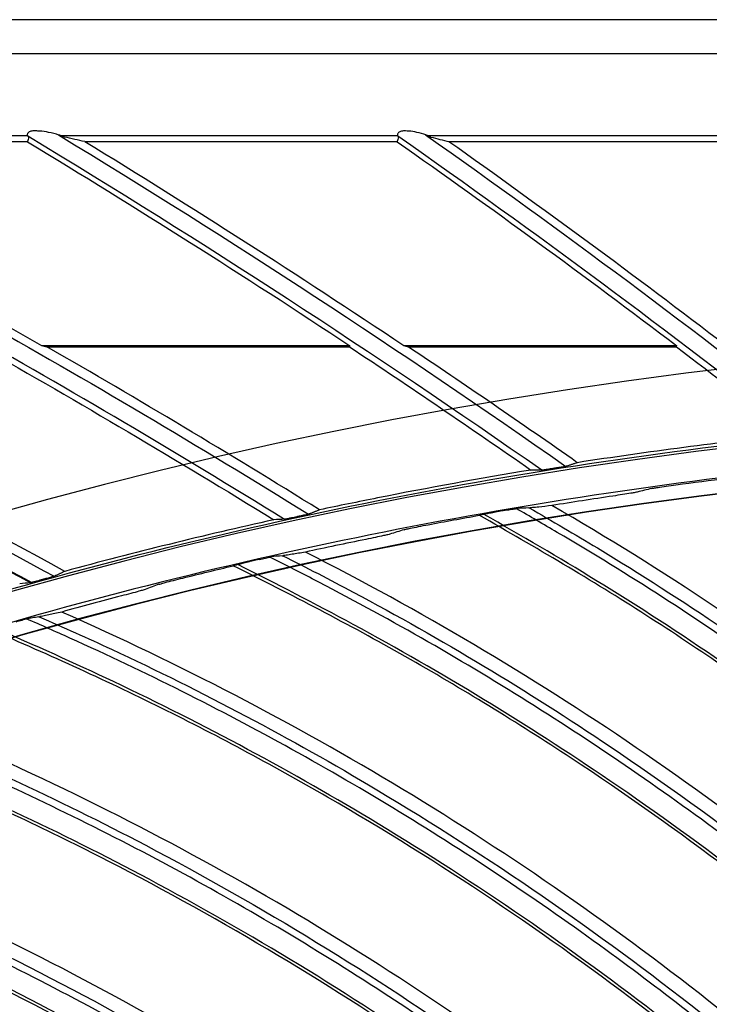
# Model space of a CAD drawing. Header units: centimetres. Extents: x 8435 to 34224, y 15581 to 23928.
# Tile 417 of 656: x 14703.72 to 14708.02, y 23653.4 to 23659.53. Entities that reach past the tile are written whole.
import ezdxf

# ---------------------------------------------------------------- set-up
doc = ezdxf.new("R2010")
doc.units = ezdxf.units.CM
doc.header["$LTSCALE"] = 0.2
doc.layers.add('1', color=7, linetype='Continuous', true_color=0xffffff)

# ---------------------------------------------------------------- blocks, each defined once
blk = doc.blocks.new('A$C992146fe')
at = {"layer": '1', "color": 0, "linetype": 'Continuous'}
for p, q in [((565.657, 389.379), (515.657, 389.379)), ((515.657, 388.956), (617.657, 388.956)), ((550.939, 387.932), (546.098, 387.932)), ((546.44, 387.859), (550.936, 387.859)), ((555.551, 387.932), (551.357, 387.932)), ((551.652, 387.859), (555.545, 387.859)), ((559.686, 387.932), (555.929, 387.932)), ((556.191, 387.859), (559.676, 387.859)), ((551.114, 385.315), (554.956, 385.315)), ((551.179, 385.301), (554.952, 385.301)), ((555.627, 385.315), (559.032, 385.315)), ((555.684, 385.301), (559.027, 385.301))]:
    blk.add_line(p, q, dxfattribs=at)
at = {"layer": '1', "color": 0, "linetype": 'Continuous', "extrusion": (0, 0, -1)}
for radius in [59.146, 58.16, 57.606, 57.6]:
    blk.add_circle((-566.677, 326.301), radius, dxfattribs=at)
for centre, radius, start, end in [((-493.312, 284.672), 115.962, 117.05605, 121.81248), ((-491.093, 288.85), 115.688, 121.14978, 123.50608), ((-491.093, 288.85), 115.962, 121.29188, 125.0265), ((-489.112, 293.146), 115.688, 125.04662, 127.18442), ((-489.112, 293.146), 115.962, 125.16599, 128.24052), ((-495.761, 280.625), 115.962, 113.9799, 118.59826)]:
    blk.add_arc(centre, radius, start, end, dxfattribs=at)
at = {"layer": '1', "color": 0, "linetype": 'Continuous'}
for centre, radius, start, end in [((493.312, 284.672), 116.06, 60.12957, 62.75714), ((491.093, 288.85), 115.75, 55.08224, 58.86484), ((491.093, 288.85), 116.06, 56.2176, 58.54778), ((489.112, 293.146), 115.75, 51.86826, 54.96853), ((489.112, 293.146), 116.06, 52.57423, 54.69247), ((493.312, 284.672), 115.75, 58.29627, 62.91735), ((495.761, 280.625), 115.759, 61.50551, 66.11709), ((495.761, 280.625), 115.75, 61.51055, 66.11913)]:
    blk.add_arc(centre, radius, start, end, dxfattribs=at)
for points, knots in [([(551.041, 387.992), (551.024, 387.993), (551.007, 387.993), (550.983, 387.989), (550.976, 387.987), (550.962, 387.981), (550.955, 387.978), (550.945, 387.97), (550.942, 387.965), (550.937, 387.957), (550.935, 387.953), (550.934, 387.944), (550.934, 387.939), (550.938, 387.932), (550.94, 387.929), (550.943, 387.927)], [0, 0, 0, 0, 0.265306, 0.265306, 0.388867, 0.388867, 0.514478, 0.514478, 0.626058, 0.626058, 0.730307, 0.730307, 0.885436, 0.885436, 1, 1, 1, 1]), ([(551.369, 387.928), (551.358, 387.932), (551.344, 387.937), (551.29, 387.954), (551.245, 387.965), (551.164, 387.982), (551.126, 387.989), (551.089, 387.99)], [0, 0, 0, 0, 0.167132, 0.167132, 0.626711, 0.626711, 1, 1, 1, 1]), ([(555.649, 387.992), (555.632, 387.993), (555.614, 387.993), (555.591, 387.987), (555.584, 387.985), (555.572, 387.979), (555.566, 387.975), (555.558, 387.967), (555.555, 387.963), (555.55, 387.953), (555.549, 387.948), (555.549, 387.938), (555.551, 387.933), (555.555, 387.928), (555.555, 387.927), (555.556, 387.927)], [0, 0, 0, 0, 0.279394, 0.279394, 0.401138, 0.401138, 0.52427, 0.52427, 0.635233, 0.635233, 0.784105, 0.784105, 0.971481, 0.971481, 1, 1, 1, 1]), ([(555.94, 387.928), (555.93, 387.932), (555.916, 387.938), (555.869, 387.954), (555.83, 387.965), (555.759, 387.982), (555.725, 387.989), (555.691, 387.99)], [0, 0, 0, 0, 0.185324, 0.185324, 0.630816, 0.630816, 1, 1, 1, 1]), ([(550.943, 387.927), (550.947, 387.923), (550.95, 387.92), (550.952, 387.917), (550.952, 387.917), (550.952, 387.916)], [0, 0, 0, 0, 0.722159, 0.722159, 1, 1, 1, 1]), ([(555.556, 387.927), (555.56, 387.923), (555.563, 387.919), (555.563, 387.917), (555.563, 387.917), (555.563, 387.916)], [0, 0, 0, 0, 0.790978, 0.790978, 1, 1, 1, 1]), ([(624.857, 326.301), (624.857, 328.223), (624.762, 330.138), (624.383, 333.958), (624.098, 335.86), (622.977, 341.462), (621.873, 345.087), (619.685, 350.361), (618.862, 352.1), (617.053, 355.475), (616.072, 357.106), (612.907, 361.834), (610.5, 364.768), (606.433, 368.83), (605.008, 370.119), (602.065, 372.53), (600.541, 373.658), (597.389, 375.762), (595.761, 376.737), (592.4, 378.533), (590.656, 379.357), (585.357, 381.547), (581.728, 382.644), (574.279, 384.124), (570.423, 384.503), (562.822, 384.498), (559.05, 384.127), (553.436, 383.011), (551.564, 382.542), (547.912, 381.432), (546.124, 380.791), (540.872, 378.614), (537.512, 376.823), (531.127, 372.556), (528.194, 370.144), (524.172, 366.123), (522.894, 364.715), (520.468, 361.762), (519.32, 360.213), (516.144, 355.459), (514.358, 352.117), (512.171, 346.846), (511.523, 345.038), (510.409, 341.37), (509.947, 339.523), (508.836, 333.94), (508.46, 330.166), (508.456, 324.423), (508.55, 322.501), (508.923, 318.712), (509.201, 316.836), (509.938, 313.119), (510.397, 311.278), (511.5, 307.633), (512.147, 305.818), (514.341, 300.515), (516.129, 297.171), (519.287, 292.434), (520.42, 290.902), (522.851, 287.935), (524.139, 286.513), (528.17, 282.478), (531.097, 280.071), (535.849, 276.887), (537.503, 275.893), (540.87, 274.09), (542.588, 273.277), (547.839, 271.097), (551.472, 269.985), (559.009, 268.478), (562.79, 268.106), (568.476, 268.098), (570.374, 268.188), (574.175, 268.557), (576.084, 268.838), (581.697, 269.948), (585.325, 271.045), (590.597, 273.218), (592.332, 274.034), (595.718, 275.839), (597.353, 276.817), (602.091, 279.975), (605.028, 282.374), (609.092, 286.424), (610.388, 287.85), (612.809, 290.791), (613.941, 292.314), (616.051, 295.461), (617.029, 297.086), (618.83, 300.439), (619.656, 302.175), (621.864, 307.483), (622.973, 311.125), (624.099, 316.741), (624.384, 318.646), (624.762, 322.463), (624.857, 324.379), (624.857, 326.301)], [0, 0, 0, 0, 0.015625, 0.015625, 0.03125, 0.03125, 0.0625, 0.0625, 0.078125, 0.078125, 0.09375, 0.09375, 0.125, 0.125, 0.140625, 0.140625, 0.15625, 0.15625, 0.171875, 0.171875, 0.1875, 0.1875, 0.21875, 0.21875, 0.25, 0.25, 0.28125, 0.28125, 0.296875, 0.296875, 0.3125, 0.3125, 0.34375, 0.34375, 0.375, 0.375, 0.390625, 0.390625, 0.40625, 0.40625, 0.4375, 0.4375, 0.453125, 0.453125, 0.46875, 0.46875, 0.5, 0.5, 0.515625, 0.515625, 0.53125, 0.53125, 0.546875, 0.546875, 0.5625, 0.5625, 0.59375, 0.59375, 0.609375, 0.609375, 0.625, 0.625, 0.65625, 0.65625, 0.671875, 0.671875, 0.6875, 0.6875, 0.71875, 0.71875, 0.75, 0.75, 0.765625, 0.765625, 0.78125, 0.78125, 0.8125, 0.8125, 0.828125, 0.828125, 0.84375, 0.84375, 0.875, 0.875, 0.890625, 0.890625, 0.90625, 0.90625, 0.921875, 0.921875, 0.9375, 0.9375, 0.96875, 0.96875, 0.984375, 0.984375, 1, 1, 1, 1]), ([(624.457, 326.301), (624.457, 324.392), (624.363, 322.49), (623.987, 318.698), (623.704, 316.807), (622.586, 311.229), (621.485, 307.612), (619.292, 302.341), (618.472, 300.616), (616.683, 297.287), (615.712, 295.673), (613.616, 292.547), (612.491, 291.035), (610.088, 288.114), (608.801, 286.698), (604.764, 282.676), (601.848, 280.293), (597.142, 277.157), (595.518, 276.185), (592.155, 274.394), (590.433, 273.583), (585.196, 271.424), (581.593, 270.335), (576.02, 269.233), (574.124, 268.954), (570.349, 268.587), (568.464, 268.498), (562.817, 268.506), (559.061, 268.875), (551.576, 270.373), (547.969, 271.476), (542.753, 273.642), (541.048, 274.449), (537.703, 276.24), (536.061, 277.227), (531.341, 280.388), (528.434, 282.779), (524.431, 286.787), (523.152, 288.199), (520.738, 291.145), (519.613, 292.667), (516.476, 297.371), (514.701, 300.693), (512.522, 305.959), (511.879, 307.761), (510.784, 311.382), (510.328, 313.21), (509.596, 316.901), (509.32, 318.764), (508.95, 322.527), (508.856, 324.436), (508.86, 330.139), (509.234, 333.888), (510.337, 339.432), (510.796, 341.267), (511.902, 344.909), (512.546, 346.705), (514.717, 351.939), (516.491, 355.258), (519.645, 359.98), (520.786, 361.518), (523.195, 364.451), (524.464, 365.849), (528.459, 369.842), (531.371, 372.238), (537.713, 376.476), (541.049, 378.255), (546.265, 380.417), (548.041, 381.053), (551.667, 382.155), (553.527, 382.621), (559.102, 383.73), (562.848, 384.098), (570.397, 384.103), (574.227, 383.727), (581.624, 382.256), (585.229, 381.167), (590.491, 378.992), (592.223, 378.174), (595.561, 376.39), (597.178, 375.422), (600.308, 373.333), (601.822, 372.212), (604.745, 369.818), (606.16, 368.538), (610.199, 364.503), (612.589, 361.59), (615.733, 356.894), (616.707, 355.275), (618.503, 351.923), (619.321, 350.195), (621.494, 344.958), (622.59, 341.358), (623.704, 335.794), (623.987, 333.905), (624.363, 330.112), (624.457, 328.209), (624.457, 326.301)], [0, 0, 0, 0, 0.015625, 0.015625, 0.03125, 0.03125, 0.0625, 0.0625, 0.078125, 0.078125, 0.09375, 0.09375, 0.109375, 0.109375, 0.125, 0.125, 0.15625, 0.15625, 0.171875, 0.171875, 0.1875, 0.1875, 0.21875, 0.21875, 0.234375, 0.234375, 0.25, 0.25, 0.28125, 0.28125, 0.3125, 0.3125, 0.328125, 0.328125, 0.34375, 0.34375, 0.375, 0.375, 0.390625, 0.390625, 0.40625, 0.40625, 0.4375, 0.4375, 0.453125, 0.453125, 0.46875, 0.46875, 0.484375, 0.484375, 0.5, 0.5, 0.53125, 0.53125, 0.546875, 0.546875, 0.5625, 0.5625, 0.59375, 0.59375, 0.609375, 0.609375, 0.625, 0.625, 0.65625, 0.65625, 0.6875, 0.6875, 0.703125, 0.703125, 0.71875, 0.71875, 0.75, 0.75, 0.78125, 0.78125, 0.8125, 0.8125, 0.828125, 0.828125, 0.84375, 0.84375, 0.859375, 0.859375, 0.875, 0.875, 0.90625, 0.90625, 0.921875, 0.921875, 0.9375, 0.9375, 0.96875, 0.96875, 0.984375, 0.984375, 1, 1, 1, 1]), ([(557.503, 383.785), (557.48, 383.782), (557.457, 383.778), (557.42, 383.772), (557.404, 383.77), (557.381, 383.767), (557.372, 383.765), (557.359, 383.764), (557.355, 383.763), (557.35, 383.763), (557.349, 383.763), (557.348, 383.763)], [0, 0, 0, 0, 0.352872, 0.352872, 0.610622, 0.610622, 0.793314, 0.793314, 0.932708, 0.932708, 1, 1, 1, 1]), ([(557.535, 383.79), (557.533, 383.79), (557.53, 383.79), (557.526, 383.789), (557.525, 383.789), (557.522, 383.788), (557.521, 383.788), (557.518, 383.788), (557.516, 383.787), (557.514, 383.787), (557.512, 383.787), (557.51, 383.786), (557.508, 383.786), (557.506, 383.786), (557.504, 383.785), (557.503, 383.785)], [0, 0, 0, 0, 0.25, 0.25, 0.375, 0.375, 0.5, 0.5, 0.625, 0.625, 0.75, 0.75, 0.875, 0.875, 1, 1, 1, 1]), ([(557.663, 383.813), (557.662, 383.812), (557.659, 383.812), (557.649, 383.81), (557.644, 383.809), (557.627, 383.806), (557.615, 383.804), (557.584, 383.798), (557.565, 383.795), (557.542, 383.791), (557.539, 383.791), (557.535, 383.79)], [0, 0, 0, 0, 0.166624, 0.166624, 0.331344, 0.331344, 0.58387, 0.58387, 0.937431, 0.937431, 1, 1, 1, 1]), ([(557.791, 383.856), (557.78, 383.852), (557.77, 383.849), (557.754, 383.843), (557.748, 383.841), (557.738, 383.838), (557.732, 383.836), (557.722, 383.833), (557.716, 383.831), (557.706, 383.827), (557.7, 383.825), (557.69, 383.822), (557.684, 383.82), (557.674, 383.816), (557.669, 383.815), (557.663, 383.813)], [0, 0, 0, 0, 0.25, 0.25, 0.375, 0.375, 0.5, 0.5, 0.625, 0.625, 0.75, 0.75, 0.875, 0.875, 1, 1, 1, 1]), ([(557.214, 383.764), (556.576, 383.659), (555.938, 383.543), (555.06, 383.368), (554.819, 383.319), (554.578, 383.268)], [0, 0, 0, 0, 0.725717, 0.725717, 1, 1, 1, 1]), ([(558.718, 383.534), (558.722, 383.535), (558.732, 383.537), (558.758, 383.542), (558.777, 383.545), (558.828, 383.553), (558.864, 383.558), (558.939, 383.569), (558.98, 383.575), (559.021, 383.58)], [0, 0, 0, 0, 0.160775, 0.160775, 0.363458, 0.363458, 0.67193, 0.67193, 1, 1, 1, 1]), ([(558.538, 383.489), (558.533, 383.487), (558.524, 383.486), (558.498, 383.481), (558.479, 383.478), (558.428, 383.469), (558.392, 383.464), (558.317, 383.452), (558.277, 383.446), (558.236, 383.44)], [0, 0, 0, 0, 0.161255, 0.161255, 0.36436, 0.36436, 0.67276, 0.67276, 1, 1, 1, 1]), ([(556.897, 383.263), (556.923, 383.267), (556.949, 383.271), (556.985, 383.277), (556.998, 383.279), (557.017, 383.282), (557.025, 383.283), (557.035, 383.285), (557.039, 383.285), (557.042, 383.285), (557.043, 383.285), (557.043, 383.285)], [0, 0, 0, 0, 0.438016, 0.438016, 0.662324, 0.662324, 0.838655, 0.838655, 0.972356, 0.972356, 1, 1, 1, 1]), ([(564.744, 377.475), (564.423, 377.79), (564.096, 378.098), (563.382, 378.748), (562.992, 379.088), (562.201, 379.751), (561.798, 380.074), (560.98, 380.704), (560.565, 381.011), (559.721, 381.606), (559.293, 381.895), (558.426, 382.455), (557.986, 382.725), (557.371, 383.087), (557.201, 383.186), (557.03, 383.284)], [0, 0, 0, 0, 0.139245, 0.139245, 0.299193, 0.299193, 0.459141, 0.459141, 0.61909, 0.61909, 0.779039, 0.779039, 0.938989, 0.938989, 1, 1, 1, 1]), ([(557.191, 383.293), (557.476, 383.129), (557.76, 382.963), (559.109, 382.146), (560.144, 381.445), (562.442, 379.71), (563.683, 378.642), (564.849, 377.497)], [0, 0, 0, 0, 0.10248, 0.10248, 0.491024, 0.491024, 1, 1, 1, 1]), ([(557.475, 383.322), (557.415, 383.314), (557.358, 383.308), (557.282, 383.3), (557.257, 383.298), (557.222, 383.295), (557.21, 383.294), (557.199, 383.293)], [0, 0, 0, 0, 0.517268, 0.517268, 0.825008, 0.825008, 1, 1, 1, 1]), ([(554.295, 383.181), (554.272, 383.176), (554.249, 383.171), (554.212, 383.164), (554.197, 383.16), (554.174, 383.156), (554.165, 383.154), (554.152, 383.152), (554.148, 383.151), (554.143, 383.15), (554.142, 383.15), (554.141, 383.15)], [0, 0, 0, 0, 0.352896, 0.352896, 0.610642, 0.610642, 0.793327, 0.793327, 0.932711, 0.932711, 1, 1, 1, 1]), ([(554.327, 383.188), (554.324, 383.188), (554.321, 383.187), (554.317, 383.186), (554.316, 383.186), (554.313, 383.185), (554.312, 383.185), (554.309, 383.184), (554.308, 383.184), (554.305, 383.184), (554.304, 383.183), (554.301, 383.183), (554.3, 383.182), (554.297, 383.182), (554.296, 383.182), (554.295, 383.181)], [0, 0, 0, 0, 0.25, 0.25, 0.375, 0.375, 0.5, 0.5, 0.625, 0.625, 0.75, 0.75, 0.875, 0.875, 1, 1, 1, 1]), ([(554.453, 383.218), (554.452, 383.217), (554.449, 383.216), (554.44, 383.214), (554.434, 383.213), (554.417, 383.209), (554.405, 383.206), (554.375, 383.199), (554.356, 383.195), (554.333, 383.19), (554.33, 383.189), (554.327, 383.188)], [0, 0, 0, 0, 0.166614, 0.166614, 0.331324, 0.331324, 0.58385, 0.58385, 0.937428, 0.937428, 1, 1, 1, 1]), ([(554.578, 383.268), (554.568, 383.264), (554.557, 383.259), (554.542, 383.253), (554.537, 383.251), (554.526, 383.247), (554.521, 383.245), (554.51, 383.241), (554.505, 383.239), (554.495, 383.234), (554.49, 383.232), (554.479, 383.228), (554.474, 383.226), (554.463, 383.222), (554.458, 383.22), (554.453, 383.218)], [0, 0, 0, 0, 0.25, 0.25, 0.375, 0.375, 0.5, 0.5, 0.625, 0.625, 0.75, 0.75, 0.875, 0.875, 1, 1, 1, 1]), ([(564.327, 377.462), (563.174, 378.572), (561.947, 379.612), (559.991, 381.06), (559.326, 381.519), (557.966, 382.392), (557.27, 382.801), (556.568, 383.2)], [0, 0, 0, 0, 0.5, 0.5, 0.75, 0.75, 1, 1, 1, 1]), ([(556.595, 383.207), (556.597, 383.208), (556.601, 383.209), (556.614, 383.212), (556.624, 383.214), (556.649, 383.219), (556.666, 383.222), (556.707, 383.23), (556.731, 383.234), (556.755, 383.238)], [0, 0, 0, 0, 0.152635, 0.152635, 0.34446, 0.34446, 0.635123, 0.635123, 1, 1, 1, 1]), ([(564.38, 377.46), (563.345, 378.459), (562.253, 379.397), (560.119, 381.027), (559.088, 381.735), (557.562, 382.672), (557.094, 382.945), (556.624, 383.214)], [0, 0, 0, 0, 0.445324, 0.445324, 0.832204, 0.832204, 1, 1, 1, 1]), ([(556.897, 383.263), (556.887, 383.261), (556.878, 383.259), (556.846, 383.254), (556.823, 383.25), (556.786, 383.243), (556.77, 383.241), (556.755, 383.238)], [0, 0, 0, 0, 0.203296, 0.203296, 0.674817, 0.674817, 1, 1, 1, 1]), ([(555.632, 383.02), (555.636, 383.021), (555.645, 383.024), (555.671, 383.03), (555.69, 383.034), (555.741, 383.045), (555.776, 383.052), (555.851, 383.067), (555.892, 383.075), (555.932, 383.082)], [0, 0, 0, 0, 0.16076, 0.16076, 0.36344, 0.36344, 0.67194, 0.67194, 1, 1, 1, 1]), ([(555.454, 382.965), (555.45, 382.963), (555.441, 382.961), (555.415, 382.955), (555.396, 382.951), (555.345, 382.94), (555.31, 382.932), (555.236, 382.917), (555.196, 382.908), (555.155, 382.9)], [0, 0, 0, 0, 0.161229, 0.161229, 0.364316, 0.364316, 0.67275, 0.67275, 1, 1, 1, 1]), ([(553.828, 382.65), (553.853, 382.656), (553.879, 382.662), (553.915, 382.67), (553.927, 382.672), (553.946, 382.676), (553.954, 382.678), (553.965, 382.68), (553.969, 382.681), (553.972, 382.681), (553.972, 382.681), (553.972, 382.681)], [0, 0, 0, 0, 0.438046, 0.438046, 0.662338, 0.662338, 0.838665, 0.838665, 0.972357, 0.972357, 1, 1, 1, 1]), ([(561.976, 377.297), (561.638, 377.593), (561.295, 377.883), (560.547, 378.494), (560.14, 378.812), (559.314, 379.431), (558.894, 379.732), (558.043, 380.317), (557.612, 380.601), (556.737, 381.149), (556.294, 381.415), (555.397, 381.927), (554.944, 382.173), (554.31, 382.5), (554.135, 382.59), (553.96, 382.679)], [0, 0, 0, 0, 0.139256, 0.139256, 0.299211, 0.299211, 0.459167, 0.459167, 0.619123, 0.619123, 0.77908, 0.77908, 0.939037, 0.939037, 1, 1, 1, 1]), ([(554.12, 382.696), (554.413, 382.548), (554.706, 382.398), (556.097, 381.656), (557.168, 381.012), (559.557, 379.404), (560.854, 378.404), (562.08, 377.324)], [0, 0, 0, 0, 0.10242, 0.10242, 0.490988, 0.490988, 1, 1, 1, 1]), ([(554.402, 382.741), (554.342, 382.73), (554.286, 382.721), (554.21, 382.709), (554.185, 382.705), (554.15, 382.7), (554.139, 382.699), (554.128, 382.697)], [0, 0, 0, 0, 0.517271, 0.517271, 0.82501, 0.82501, 1, 1, 1, 1]), ([(561.56, 377.261), (560.349, 378.307), (559.068, 379.279), (557.037, 380.618), (556.347, 381.041), (554.943, 381.839), (554.226, 382.209), (553.503, 382.57)], [0, 0, 0, 0, 0.5, 0.5, 0.75, 0.75, 1, 1, 1, 1]), ([(553.529, 382.579), (553.531, 382.58), (553.536, 382.581), (553.548, 382.585), (553.557, 382.587), (553.583, 382.593), (553.6, 382.598), (553.64, 382.607), (553.664, 382.613), (553.687, 382.618)], [0, 0, 0, 0, 0.152628, 0.152628, 0.344449, 0.344449, 0.635118, 0.635118, 1, 1, 1, 1]), ([(561.613, 377.262), (560.526, 378.203), (559.385, 379.081), (557.165, 380.593), (556.097, 381.244), (554.523, 382.096), (554.042, 382.344), (553.558, 382.587)], [0, 0, 0, 0, 0.445348, 0.445348, 0.832245, 0.832245, 1, 1, 1, 1]), ([(553.828, 382.65), (553.818, 382.648), (553.809, 382.646), (553.777, 382.639), (553.755, 382.634), (553.718, 382.625), (553.703, 382.622), (553.687, 382.618)], [0, 0, 0, 0, 0.203295, 0.203295, 0.674817, 0.674817, 1, 1, 1, 1]), ([(551.281, 382.444), (551.28, 382.443), (551.277, 382.442), (551.268, 382.439), (551.262, 382.438), (551.246, 382.433), (551.234, 382.429), (551.204, 382.421), (551.185, 382.415), (551.163, 382.409), (551.16, 382.408), (551.156, 382.407)], [0, 0, 0, 0, 0.166569, 0.166569, 0.331234, 0.331234, 0.583749, 0.583749, 0.937404, 0.937404, 1, 1, 1, 1]), ([(551.403, 382.501), (551.393, 382.496), (551.383, 382.491), (551.368, 382.484), (551.362, 382.482), (551.352, 382.477), (551.347, 382.475), (551.337, 382.47), (551.332, 382.468), (551.322, 382.463), (551.317, 382.461), (551.306, 382.456), (551.301, 382.453), (551.291, 382.449), (551.286, 382.446), (551.281, 382.444)], [0, 0, 0, 0, 0.25, 0.25, 0.375, 0.375, 0.5, 0.5, 0.625, 0.625, 0.75, 0.75, 0.875, 0.875, 1, 1, 1, 1]), ([(551.125, 382.399), (551.103, 382.392), (551.08, 382.386), (551.044, 382.376), (551.028, 382.372), (551.005, 382.366), (550.997, 382.364), (550.984, 382.361), (550.98, 382.36), (550.975, 382.359), (550.974, 382.359), (550.974, 382.359)], [0, 0, 0, 0, 0.353025, 0.353025, 0.610753, 0.610753, 0.793396, 0.793396, 0.932732, 0.932732, 1, 1, 1, 1]), ([(551.156, 382.407), (551.154, 382.407), (551.151, 382.406), (551.147, 382.405), (551.146, 382.404), (551.143, 382.404), (551.142, 382.403), (551.139, 382.403), (551.138, 382.402), (551.135, 382.401), (551.134, 382.401), (551.131, 382.4), (551.13, 382.4), (551.128, 382.399), (551.126, 382.399), (551.125, 382.399)], [0, 0, 0, 0, 0.25, 0.25, 0.375, 0.375, 0.5, 0.5, 0.625, 0.625, 0.75, 0.75, 0.875, 0.875, 1, 1, 1, 1]), ([(552.577, 382.34), (552.582, 382.341), (552.591, 382.344), (552.616, 382.351), (552.635, 382.357), (552.685, 382.37), (552.72, 382.379), (552.794, 382.398), (552.834, 382.408), (552.874, 382.418)], [0, 0, 0, 0, 0.160753, 0.160753, 0.363427, 0.363427, 0.671934, 0.671934, 1, 1, 1, 1]), ([(552.403, 382.275), (552.399, 382.273), (552.39, 382.271), (552.364, 382.263), (552.346, 382.258), (552.296, 382.244), (552.261, 382.235), (552.188, 382.215), (552.148, 382.205), (552.108, 382.194)], [0, 0, 0, 0, 0.161218, 0.161218, 0.364295, 0.364295, 0.672718, 0.672718, 1, 1, 1, 1]), ([(551.079, 381.934), (551.052, 381.93), (551.025, 381.925), (550.978, 381.918), (550.958, 381.915), (550.939, 381.912)], [0, 0, 0, 0, 0.574881, 0.574881, 1, 1, 1, 1]), ([(551.085, 381.935), (551.386, 381.803), (551.686, 381.669), (553.115, 381.003), (554.22, 380.418), (556.693, 378.941), (558.041, 378.013), (559.325, 377.001)], [0, 0, 0, 0, 0.102418, 0.102418, 0.49098, 0.49098, 1, 1, 1, 1]), ([(551.365, 381.994), (551.305, 381.981), (551.249, 381.968), (551.175, 381.952), (551.15, 381.947), (551.115, 381.94), (551.104, 381.938), (551.093, 381.936)], [0, 0, 0, 0, 0.517284, 0.517284, 0.825009, 0.825009, 1, 1, 1, 1]), ([(550.796, 381.873), (550.821, 381.88), (550.847, 381.888), (550.882, 381.897), (550.894, 381.901), (550.913, 381.906), (550.921, 381.908), (550.931, 381.91), (550.935, 381.911), (550.938, 381.912), (550.938, 381.912), (550.939, 381.912)], [0, 0, 0, 0, 0.438233, 0.438233, 0.662426, 0.662426, 0.838726, 0.838726, 0.972361, 0.972361, 1, 1, 1, 1]), ([(559.222, 376.968), (558.869, 377.246), (558.51, 377.517), (557.73, 378.086), (557.307, 378.382), (556.448, 378.956), (556.013, 379.234), (555.132, 379.771), (554.685, 380.031), (553.782, 380.532), (553.326, 380.773), (552.402, 381.235), (551.936, 381.457), (551.286, 381.75), (551.106, 381.83), (550.926, 381.909)], [0, 0, 0, 0, 0.13927, 0.13927, 0.299221, 0.299221, 0.459172, 0.459172, 0.619125, 0.619125, 0.779078, 0.779078, 0.939031, 0.939031, 1, 1, 1, 1]), ([(558.809, 376.91), (557.543, 377.889), (556.211, 378.79), (554.11, 380.018), (553.399, 380.402), (551.953, 381.123), (551.217, 381.455), (550.476, 381.775)], [0, 0, 0, 0, 0.5, 0.5, 0.75, 0.75, 1, 1, 1, 1]), ([(558.862, 376.914), (557.725, 377.795), (556.538, 378.61), (554.24, 380), (553.138, 380.591), (551.52, 381.358), (551.026, 381.579), (550.53, 381.795)], [0, 0, 0, 0, 0.445346, 0.445346, 0.832227, 0.832227, 1, 1, 1, 1]), ([(556.49, 376.492), (556.122, 376.75), (555.75, 377.001), (554.94, 377.527), (554.501, 377.799), (553.612, 378.326), (553.163, 378.58), (552.254, 379.069), (551.794, 379.304), (550.865, 379.755), (550.396, 379.971), (549.449, 380.383), (548.971, 380.579), (548.306, 380.836), (548.122, 380.906), (547.938, 380.976)], [0, 0, 0, 0, 0.139252, 0.139252, 0.299203, 0.299203, 0.459153, 0.459153, 0.619105, 0.619105, 0.779057, 0.779057, 0.939009, 0.939009, 1, 1, 1, 1]), ([(548.095, 381.01), (548.403, 380.895), (548.711, 380.777), (550.174, 380.189), (551.308, 379.665), (553.857, 378.325), (555.254, 377.471), (556.591, 376.53)], [0, 0, 0, 0, 0.102456, 0.102456, 0.491008, 0.491008, 1, 1, 1, 1]), ([(556.133, 376.418), (554.951, 377.236), (553.721, 377.985), (551.351, 379.249), (550.219, 379.78), (548.562, 380.457), (548.056, 380.652), (547.549, 380.841)], [0, 0, 0, 0, 0.445329, 0.445329, 0.832212, 0.832212, 1, 1, 1, 1]), ([(556.08, 376.411), (554.763, 377.32), (553.384, 378.148), (551.22, 379.26), (550.489, 379.605), (549.006, 380.247), (548.253, 380.538), (547.496, 380.818)], [0, 0, 0, 0, 0.5, 0.5, 0.75, 0.75, 1, 1, 1, 1]), ([(553.787, 375.868), (553.406, 376.106), (553.021, 376.337), (552.183, 376.818), (551.73, 377.066), (550.815, 377.543), (550.352, 377.772), (549.418, 378.212), (548.946, 378.422), (547.994, 378.822), (547.514, 379.012), (546.547, 379.372), (546.059, 379.542), (545.381, 379.763), (545.193, 379.823), (545.006, 379.882)], [0, 0, 0, 0, 0.139203, 0.139203, 0.299163, 0.299163, 0.459124, 0.459124, 0.619086, 0.619086, 0.779048, 0.779048, 0.93901, 0.93901, 1, 1, 1, 1]), ([(545.161, 379.925), (545.474, 379.827), (545.788, 379.726), (547.28, 379.218), (548.442, 378.756), (551.059, 377.556), (552.5, 376.779), (553.886, 375.912)], [0, 0, 0, 0, 0.102458, 0.102458, 0.491033, 0.491033, 1, 1, 1, 1]), ([(553.434, 375.775), (552.21, 376.527), (550.942, 377.209), (548.507, 378.342), (547.348, 378.811), (545.656, 379.398), (545.141, 379.565), (544.624, 379.726)], [0, 0, 0, 0, 0.445297, 0.445297, 0.832207, 0.832207, 1, 1, 1, 1]), ([(553.383, 375.765), (552.018, 376.602), (550.596, 377.353), (548.375, 378.346), (547.627, 378.652), (546.112, 379.212), (545.344, 379.462), (544.573, 379.701)], [0, 0, 0, 0, 0.5, 0.5, 0.75, 0.75, 1, 1, 1, 1]), ([(551.122, 375.098), (550.729, 375.315), (550.332, 375.525), (549.47, 375.96), (549.004, 376.183), (548.064, 376.61), (547.59, 376.814), (546.633, 377.202), (546.15, 377.386), (545.178, 377.734), (544.689, 377.898), (543.703, 378.205), (543.207, 378.349), (542.517, 378.532), (542.327, 378.582), (542.136, 378.631)], [0, 0, 0, 0, 0.139179, 0.139179, 0.299137, 0.299137, 0.459096, 0.459096, 0.619056, 0.619056, 0.779016, 0.779016, 0.938977, 0.938977, 1, 1, 1, 1]), ([(542.289, 378.683), (542.607, 378.601), (542.926, 378.518), (544.444, 378.091), (545.629, 377.693), (548.307, 376.636), (549.788, 375.938), (551.218, 375.148)], [0, 0, 0, 0, 0.102489, 0.102489, 0.491062, 0.491062, 1, 1, 1, 1]), ([(617.857, 326.301), (617.857, 329.683), (617.525, 333.009), (616.55, 337.917), (616.145, 339.539), (615.17, 342.756), (614.598, 344.354), (612.671, 349.005), (611.098, 351.945), (608.311, 356.12), (607.307, 357.476), (605.166, 360.085), (604.039, 361.327), (600.496, 364.869), (597.918, 366.989), (593.721, 369.796), (592.266, 370.668), (589.31, 372.247), (587.801, 372.961), (584.721, 374.237), (583.15, 374.801), (579.945, 375.775), (578.302, 376.187), (573.346, 377.174), (570.023, 377.499), (565.015, 377.502), (563.341, 377.421), (559.985, 377.092), (558.312, 376.844), (553.387, 375.864), (550.196, 374.898), (545.547, 372.976), (544.012, 372.251), (541.046, 370.666), (539.611, 369.806), (535.449, 367.027), (532.863, 364.911), (528.081, 360.135), (525.958, 357.543), (523.176, 353.385), (522.315, 351.953), (520.729, 348.992), (520.003, 347.457), (518.074, 342.804), (517.105, 339.612), (515.794, 333.053), (515.458, 329.66), (515.456, 322.977), (515.779, 319.657), (516.759, 314.707), (517.17, 313.061), (518.143, 309.851), (518.705, 308.279), (519.979, 305.197), (520.691, 303.688), (522.266, 300.734), (523.134, 299.283), (525.942, 295.075), (528.06, 292.495), (531.597, 288.951), (532.837, 287.824), (535.439, 285.684), (536.799, 284.675), (540.975, 281.881), (543.914, 280.307), (548.557, 278.378), (550.153, 277.804), (553.374, 276.825), (554.997, 276.418), (559.906, 275.438), (563.229, 275.104), (569.981, 275.097), (573.323, 275.427), (578.23, 276.398), (579.851, 276.801), (583.064, 277.772), (584.663, 278.342), (589.322, 280.268), (592.265, 281.838), (597.829, 285.546), (600.467, 287.706), (605.198, 292.43), (607.318, 295.005), (610.125, 299.193), (610.999, 300.648), (612.584, 303.607), (613.299, 305.116), (615.218, 309.736), (616.2, 312.946), (617.525, 319.571), (617.857, 322.918), (617.857, 326.301)], [0, 0, 0, 0, 0.03125, 0.03125, 0.046875, 0.046875, 0.0625, 0.0625, 0.09375, 0.09375, 0.109375, 0.109375, 0.125, 0.125, 0.15625, 0.15625, 0.171875, 0.171875, 0.1875, 0.1875, 0.203125, 0.203125, 0.21875, 0.21875, 0.25, 0.25, 0.265625, 0.265625, 0.28125, 0.28125, 0.3125, 0.3125, 0.328125, 0.328125, 0.34375, 0.34375, 0.375, 0.375, 0.40625, 0.40625, 0.421875, 0.421875, 0.4375, 0.4375, 0.46875, 0.46875, 0.5, 0.5, 0.53125, 0.53125, 0.546875, 0.546875, 0.5625, 0.5625, 0.578125, 0.578125, 0.59375, 0.59375, 0.625, 0.625, 0.640625, 0.640625, 0.65625, 0.65625, 0.6875, 0.6875, 0.703125, 0.703125, 0.71875, 0.71875, 0.75, 0.75, 0.78125, 0.78125, 0.796875, 0.796875, 0.8125, 0.8125, 0.84375, 0.84375, 0.875, 0.875, 0.90625, 0.90625, 0.921875, 0.921875, 0.9375, 0.9375, 0.96875, 0.96875, 1, 1, 1, 1])]:
    blk.add_open_spline(points, degree=3, knots=knots, dxfattribs=at)
for points in [[(551.089, 387.99), (551.073, 387.991), (551.057, 387.992), (551.041, 387.992)], [(555.691, 387.99), (555.677, 387.991), (555.663, 387.992), (555.649, 387.992)], [(550.952, 387.916), (550.947, 387.897), (550.941, 387.878), (550.936, 387.859)], [(551.4, 387.916), (551.393, 387.918), (551.381, 387.922), (551.369, 387.928)], [(551.652, 387.859), (551.568, 387.878), (551.484, 387.897), (551.4, 387.916)], [(555.563, 387.916), (555.557, 387.897), (555.551, 387.878), (555.545, 387.859)], [(555.967, 387.916), (555.961, 387.918), (555.951, 387.922), (555.94, 387.928)], [(555.967, 387.916), (556.042, 387.897), (556.116, 387.878), (556.191, 387.859)], [(551.403, 382.501), (549.6, 383.486), (547.778, 384.419), (545.938, 385.301)], [(550.36, 385.301), (551.586, 384.606), (552.802, 383.887), (554.008, 383.144)], [(551.114, 385.315), (551.136, 385.31), (551.157, 385.305), (551.179, 385.301)], [(554.578, 383.268), (553.454, 383.967), (552.321, 384.644), (551.179, 385.301)], [(554.952, 385.301), (554.953, 385.305), (554.954, 385.31), (554.956, 385.315)], [(554.952, 385.301), (555.711, 384.798), (556.465, 384.286), (557.214, 383.764)], [(555.627, 385.315), (555.646, 385.31), (555.665, 385.305), (555.684, 385.301)], [(557.791, 383.856), (557.093, 384.346), (556.39, 384.828), (555.684, 385.301)], [(559.027, 385.301), (559.029, 385.305), (559.03, 385.31), (559.032, 385.315)], [(559.027, 385.301), (559.504, 384.939), (559.978, 384.573), (560.451, 384.203)], [(560.451, 384.203), (559.562, 384.108), (558.676, 383.992), (557.791, 383.856)], [(557.348, 383.763), (557.304, 383.763), (557.259, 383.764), (557.214, 383.764)], [(559.021, 383.58), (559.235, 383.609), (559.449, 383.637), (559.663, 383.663)], [(558.718, 383.534), (558.658, 383.519), (558.598, 383.504), (558.538, 383.489)], [(558.236, 383.44), (557.982, 383.402), (557.729, 383.363), (557.475, 383.322)], [(557.185, 383.292), (557.138, 383.29), (557.09, 383.288), (557.043, 383.285)], [(557.185, 383.292), (557.189, 383.293), (557.194, 383.293), (557.199, 383.293)], [(565.077, 377.522), (562.806, 379.762), (560.241, 381.723), (557.475, 383.322)], [(555.932, 383.082), (556.144, 383.123), (556.356, 383.162), (556.568, 383.2)], [(556.595, 383.207), (556.586, 383.205), (556.577, 383.202), (556.568, 383.2)], [(554.008, 383.144), (553.136, 382.95), (552.266, 382.735), (551.403, 382.501)], [(554.141, 383.15), (554.097, 383.148), (554.052, 383.146), (554.008, 383.144)], [(555.632, 383.02), (555.572, 383.002), (555.513, 382.983), (555.454, 382.965)], [(555.155, 382.9), (554.904, 382.849), (554.653, 382.795), (554.402, 382.741)], [(554.114, 382.696), (554.067, 382.691), (554.02, 382.686), (553.972, 382.681)], [(554.114, 382.696), (554.118, 382.696), (554.123, 382.697), (554.128, 382.697)], [(562.306, 377.362), (559.918, 379.475), (557.25, 381.295), (554.402, 382.741)], [(552.874, 382.418), (553.083, 382.47), (553.293, 382.521), (553.503, 382.57)], [(553.529, 382.579), (553.52, 382.576), (553.512, 382.573), (553.503, 382.57)], [(550.974, 382.359), (550.929, 382.354), (550.885, 382.35), (550.84, 382.345)], [(552.577, 382.34), (552.519, 382.318), (552.461, 382.297), (552.403, 382.275)], [(552.108, 382.194), (551.86, 382.129), (551.612, 382.063), (551.365, 381.994)], [(551.079, 381.934), (551.083, 381.935), (551.088, 381.935), (551.093, 381.936)], [(559.549, 377.051), (557.049, 379.032), (554.287, 380.705), (551.365, 381.994)], [(556.811, 376.592), (554.208, 378.435), (551.359, 379.955), (548.372, 381.085)], [(554.103, 375.985), (551.403, 377.685), (548.477, 379.048), (545.433, 380.014)], [(551.431, 375.233), (548.642, 376.784), (545.649, 377.986), (542.555, 378.787)]]:
    blk.add_open_spline(points, degree=3, dxfattribs=at)

msp = doc.modelspace()

# ---------------------------------------------------------------- block references
at = {"xscale": 0.5, "yscale": 0.5, "zscale": 0.5}
msp.add_blockref('A$C992146fe', (14428.3007, 23464.8437), dxfattribs=at)

doc.saveas('drawing.dxf')
